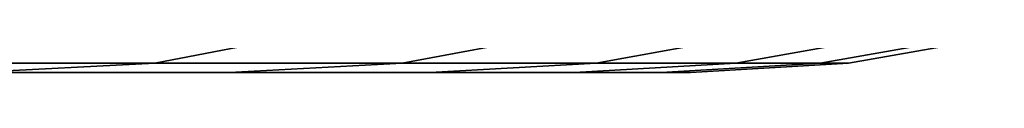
# Model space of a CAD drawing. Header units: metres. Extents: x -109 to 109, y -100 to 76.
# Tile 312 of 337: x 90.8674 to 92.8936, y 38.8 to 38.8348. Entities that reach past the tile are written whole.
import ezdxf

# ---------------------------------------------------------------- set-up
doc = ezdxf.new("R2010")
doc.units = ezdxf.units.M
doc.layers.add('solid_21062310', color=7, linetype='CONTINUOUS')

msp = doc.modelspace()

# ---------------------------------------------------------------- linework, layer by layer
at = {"layer": 'solid_21062310'}
for points in [[(91.438347, 38.875549, 6.752558), (90.811874, 38.875549, 7.995092), (90.531654, 38.818932, 7.838552), (91.145859, 38.818932, 6.620346)], [(90.811874, 38.875549, -7.995092), (91.438347, 38.875549, -6.752558), (91.145859, 38.818932, -6.620346), (90.531654, 38.818932, -7.838552)], [(91.957184, 38.875549, 5.461372), (91.438347, 38.875549, 6.752558), (91.145859, 38.818932, 6.620346), (91.654541, 38.818932, 5.35444)], [(91.438347, 38.875549, -6.752558), (91.957184, 38.875549, -5.461372), (91.654541, 38.818932, -5.35444), (91.145859, 38.818932, -6.620346)], [(92.364662, 38.875549, 4.130836), (91.957184, 38.875549, 5.461372), (91.654541, 38.818932, 5.35444), (92.054039, 38.818932, 4.049956)], [(91.957184, 38.875549, -5.461372), (92.364662, 38.875549, -4.130836), (92.054039, 38.818932, -4.049956), (91.654541, 38.818932, -5.35444)], [(92.657829, 38.875549, 2.770538), (92.364662, 38.875549, 4.130836), (92.054039, 38.818932, 4.049956), (92.341461, 38.818932, 2.716291)], [(92.364662, 38.875549, -4.130836), (92.657829, 38.875549, -2.770538), (92.341461, 38.818932, -2.716291), (92.054039, 38.818932, -4.049956)], [(92.834572, 38.875549, 1.390277), (92.657829, 38.875549, 2.770538), (92.341461, 38.818932, 2.716291), (92.514748, 38.818932, 1.363056)], [(92.657829, 38.875549, -2.770538), (92.834572, 38.875549, -1.390277), (92.514748, 38.818932, -1.363056), (92.341461, 38.818932, -2.716291)], [(92.893631, 38.875549), (92.834572, 38.875549, 1.390277), (92.514748, 38.818932, 1.363056), (92.572655, 38.818932)], [(92.834572, 38.875549, -1.390277), (92.893631, 38.875549), (92.572655, 38.818932), (92.514748, 38.818932, -1.363056)], [(91.145859, 38.818932, -6.620346), (90.774017, 38.799999, -6.650464), (90.138947, 38.799999, -7.871598), (90.531654, 38.818932, -7.838552)], [(91.145859, 38.818932, 6.620346), (90.531654, 38.818932, 7.838552), (90.138992, 38.799999, 7.871512), (90.774055, 38.799999, 6.650381)], [(91.654541, 38.818932, -5.35444), (91.298874, 38.799999, -5.383019), (90.774017, 38.799999, -6.650464), (91.145859, 38.818932, -6.620346)], [(91.654541, 38.818932, 5.35444), (91.145859, 38.818932, 6.620346), (90.774055, 38.799999, 6.650381), (91.298904, 38.799999, 5.382935)], [(92.054039, 38.818932, -4.049956), (91.71212, 38.799999, -4.069376), (91.298874, 38.799999, -5.383019), (91.654541, 38.818932, -5.35444)], [(92.054039, 38.818932, 4.049956), (91.654541, 38.818932, 5.35444), (91.298904, 38.799999, 5.382935), (91.712143, 38.799999, 4.069278)], [(92.341461, 38.818932, -2.716291), (92.009262, 38.799999, -2.729552), (91.71212, 38.799999, -4.069376), (92.054039, 38.818932, -4.049956)], [(92.341461, 38.818932, 2.716291), (92.054039, 38.818932, 4.049956), (91.712143, 38.799999, 4.069278), (92.009285, 38.799999, 2.729457)], [(92.514748, 38.818932, -1.363056), (92.187279, 38.799999, -1.374861), (92.009262, 38.799999, -2.729552), (92.341461, 38.818932, -2.716291)], [(92.514748, 38.818932, 1.363056), (92.341461, 38.818932, 2.716291), (92.009285, 38.799999, 2.729457), (92.187294, 38.799999, 1.374801)], [(92.514748, 38.818932, -1.363056), (92.572655, 38.818932), (92.247589, 38.799999), (92.187279, 38.799999, -1.374861)], [(92.572655, 38.818932), (92.514748, 38.818932, 1.363056), (92.187294, 38.799999, 1.374801), (92.247589, 38.799999)], [(88.621597, 38.799999, 4.697328), (91.298904, 38.799999, 5.382935), (90.774055, 38.799999, 6.650381), (88.137276, 38.799999, 5.793441)], [(88.621597, 38.799999, -4.697328), (88.137276, 38.799999, -5.793441), (90.774017, 38.799999, -6.650464), (91.298874, 38.799999, -5.383019)], [(89.003517, 38.799999, 3.556826), (91.712143, 38.799999, 4.069278), (91.298904, 38.799999, 5.382935), (88.621597, 38.799999, 4.697328)], [(89.003517, 38.799999, -3.556826), (88.621597, 38.799999, -4.697328), (91.298874, 38.799999, -5.383019), (91.71212, 38.799999, -4.069376)], [(89.278465, 38.799999, 2.389685), (92.009285, 38.799999, 2.729457), (91.712143, 38.799999, 4.069278), (89.003517, 38.799999, 3.556826)], [(89.278465, 38.799999, -2.389685), (89.003517, 38.799999, -3.556826), (91.71212, 38.799999, -4.069376), (92.009262, 38.799999, -2.729552)], [(89.443489, 38.799999, 1.205635), (92.187294, 38.799999, 1.374801), (92.009285, 38.799999, 2.729457), (89.278465, 38.799999, 2.389685)], [(89.443489, 38.799999, -1.205635), (89.278465, 38.799999, -2.389685), (92.009262, 38.799999, -2.729552), (92.187279, 38.799999, -1.374861)], [(89.443489, 38.799999, 1.205635), (89.5, 38.799999), (92.247589, 38.799999), (92.187294, 38.799999, 1.374801)], [(89.5, 38.799999), (89.443489, 38.799999, -1.205635), (92.187279, 38.799999, -1.374861), (92.247589, 38.799999)]]:
    msp.add_3dface(points, dxfattribs=at)

doc.saveas('drawing.dxf')
